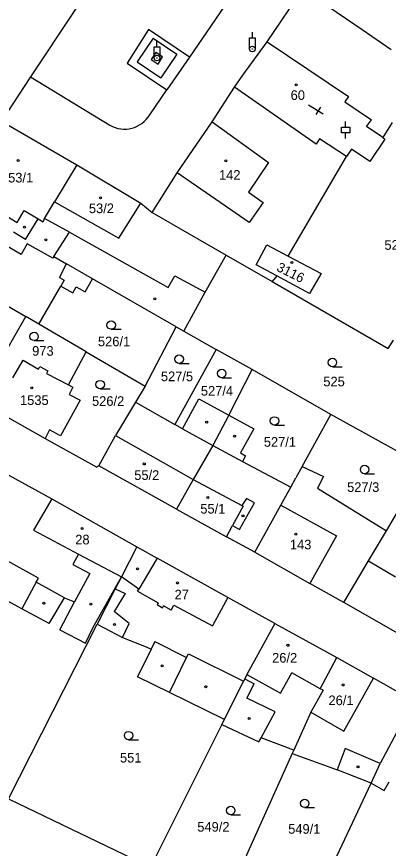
# Model space of a CAD drawing. Extents: x -735249 to -729401, y -1124843 to -1121828.
# Drawn here: x -734537.4 to -734471.7, y -1123099.8 to -1122953.1 of the extents above; entities that cross this region are included whole.
import ezdxf

# ---------------------------------------------------------------- set-up
doc = ezdxf.new("R2010")
doc.units = 0
for name, color, linetype in [('Vrstva 1', 7, 'Continuous'), ('Vrstva 18', 7, 'Continuous'), ('Vrstva 19', 7, 'Continuous'), ('Vrstva 25', 7, 'Continuous'), ('Vrstva 4', 7, 'Continuous')]:
    doc.layers.add(name, color=color, linetype=linetype)

msp = doc.modelspace()

# ---------------------------------------------------------------- linework, layer by layer
at = {"layer": 'Vrstva 1'}
for points in [[(-734519.26, -1122940.09), (-734534.92, -1122963.66)], [(-734493.09, -1122957.49), (-734486.8, -1122948.16)], [(-734486.8, -1122948.16), (-734476.3, -1122955.34)], [(-734476.3, -1122955.34), (-734471.16, -1122958.83)], [(-734497.42, -1122963.36), (-734493.09, -1122957.49)], [(-734493.09, -1122957.49), (-734478.7, -1122967.12)], [(-734498.84, -1122965.48), (-734497.42, -1122963.36)], [(-734534.92, -1122963.66), (-734540.03, -1122971.48)], [(-734502.83, -1122971.6), (-734498.84, -1122965.48)], [(-734484.46, -1122975.55), (-734498.84, -1122965.48)], [(-734478.7, -1122967.12), (-734479.36, -1122968.11)], [(-734479.36, -1122968.11), (-734474.67, -1122971.26)], [(-734540.03, -1122971.48), (-734526.73, -1122979.21)], [(-734508.99, -1122980.64), (-734502.83, -1122971.6)], [(-734475.52, -1122972.46), (-734474.67, -1122971.26)], [(-734471, -1122971.73), (-734472.67, -1122974.4)], [(-734472.67, -1122974.4), (-734475.52, -1122972.46)], [(-734483.85, -1122974.61), (-734484.46, -1122975.55)], [(-734479.06, -1122977.73), (-734483.85, -1122974.61)], [(-734472.28, -1122974.67), (-734474.98, -1122978.64)], [(-734472.67, -1122974.4), (-734472.28, -1122974.67)], [(-734478.19, -1122976.45), (-734479.06, -1122977.73)], [(-734474.98, -1122978.64), (-734478.19, -1122976.45)], [(-734489.36, -1122995.3), (-734479.06, -1122977.73)], [(-734526.73, -1122979.21), (-734530.65, -1122985.72)], [(-734526.73, -1122979.21), (-734515.43, -1122985.97)], [(-734513.43, -1122987.6), (-734508.99, -1122980.64)], [(-734532.43, -1122988.67), (-734530.65, -1122985.72)], [(-734515.43, -1122985.97), (-734513.43, -1122987.6)], [(-734513.43, -1122987.6), (-734500.33, -1122995.13)], [(-734528.04, -1122991.07), (-734532.43, -1122988.67)], [(-734530.79, -1122995.4), (-734528.04, -1122991.07)], [(-734495.03, -1122996.83), (-734493.13, -1122993.3)], [(-734493.13, -1122993.3), (-734489.36, -1122995.3)], [(-734530.79, -1122995.4), (-734528.52, -1122996.7)], [(-734504.07, -1123001.7), (-734500.33, -1122995.13)], [(-734500.33, -1122995.13), (-734492.22, -1122999.8)], [(-734489.36, -1122995.3), (-734483.57, -1122998.38)], [(-734523.97, -1122999.3), (-734528.52, -1122996.7)], [(-734491.41, -1122998.77), (-734495.03, -1122996.83)], [(-734491.41, -1122998.77), (-734492.22, -1122999.8)], [(-734485.59, -1123001.9), (-734491.41, -1122998.77)], [(-734483.57, -1122998.38), (-734485.59, -1123001.9)], [(-734547.32, -1122999.24), (-734535.74, -1123005.99)], [(-734525.27, -1123001.62), (-734523.97, -1122999.3)], [(-734509.17, -1123007.8), (-734523.97, -1122999.3)], [(-734492.22, -1122999.8), (-734471.69, -1123011.61)], [(-734533.44, -1123007.33), (-734529.54, -1123000.61)], [(-734529.54, -1123000.61), (-734527.44, -1123001.79)], [(-734527.44, -1123001.79), (-734526.85, -1123000.74)], [(-734526.85, -1123000.74), (-734525.27, -1123001.62)], [(-734507.8, -1123008.57), (-734504.07, -1123001.7)], [(-734541.03, -1123015.14), (-734535.74, -1123005.99)], [(-734533.44, -1123007.33), (-734535.74, -1123005.99)], [(-734525.06, -1123012.22), (-734533.44, -1123007.33)], [(-734514.68, -1123018.26), (-734509.17, -1123007.8)], [(-734509.17, -1123007.8), (-734507.8, -1123008.57)], [(-734507.8, -1123008.57), (-734502.11, -1123011.8)], [(-734471.69, -1123011.61), (-734470.78, -1123010.17)], [(-734502.11, -1123011.8), (-734509.39, -1123025.03)], [(-734495.76, -1123015.33), (-734502.11, -1123011.8)], [(-734528.21, -1123018.05), (-734525.06, -1123012.22)], [(-734525.06, -1123012.22), (-734514.68, -1123018.26)], [(-734538.04, -1123016.81), (-734536.2, -1123013.7)], [(-734536.2, -1123013.7), (-734533.51, -1123015.25)], [(-734533.51, -1123015.25), (-734533.24, -1123014.77)], [(-734533.24, -1123014.77), (-734531.83, -1123015.55)], [(-734531.83, -1123015.55), (-734532.1, -1123016.03)], [(-734532.1, -1123016.03), (-734528.21, -1123018.05)], [(-734499.86, -1123023.39), (-734495.76, -1123015.33)], [(-734481.85, -1123023.28), (-734495.76, -1123015.33)], [(-734528.21, -1123018.05), (-734527.43, -1123018.46)], [(-734527.43, -1123018.46), (-734528.06, -1123019.73)], [(-734514.68, -1123018.26), (-734516.38, -1123021.09)], [(-734526.14, -1123020.71), (-734529.61, -1123027)], [(-734528.06, -1123019.73), (-734526.14, -1123020.71)], [(-734508.04, -1123025.81), (-734505.14, -1123020.51)], [(-734505.14, -1123020.51), (-734499.86, -1123023.39)], [(-734543.94, -1123020.96), (-734532.3, -1123027.47)], [(-734516.38, -1123021.09), (-734519.9, -1123026.96)], [(-734516.38, -1123021.09), (-734509.39, -1123025.03)], [(-734499.86, -1123023.39), (-734502.69, -1123028.73)], [(-734499.86, -1123023.39), (-734495.46, -1123025.77)], [(-734486.9, -1123032.44), (-734481.85, -1123023.28)], [(-734464.99, -1123032.57), (-734481.85, -1123023.28)], [(-734508.04, -1123025.81), (-734509.39, -1123025.03)], [(-734531.53, -1123025.97), (-734532.3, -1123027.47)], [(-734529.61, -1123027), (-734531.53, -1123025.97)], [(-734495.46, -1123025.77), (-734497.82, -1123030)], [(-734532.3, -1123027.47), (-734523.2, -1123032.56)], [(-734522.85, -1123032.33), (-734519.9, -1123026.96)], [(-734502.69, -1123028.73), (-734506.18, -1123034.71)], [(-734497.82, -1123030), (-734496.9, -1123030.54)], [(-734496.9, -1123030.54), (-734497.46, -1123031.57)], [(-734522.85, -1123032.33), (-734523.2, -1123032.56)], [(-734509.11, -1123039.97), (-734522.85, -1123032.33)], [(-734497.46, -1123031.57), (-734488.92, -1123036.09)], [(-734486.9, -1123032.44), (-734488.01, -1123034.44)], [(-734486.9, -1123032.44), (-734483.13, -1123034.19)], [(-734540.05, -1123033.26), (-734531.16, -1123038.15)], [(-734506.18, -1123034.71), (-734509.11, -1123039.97)], [(-734488.92, -1123036.09), (-734488.01, -1123034.44)], [(-734483.13, -1123034.19), (-734484.21, -1123036.28)], [(-734490.69, -1123039.26), (-734488.92, -1123036.09)], [(-734484.21, -1123036.28), (-734472.02, -1123043.76)], [(-734531.16, -1123038.15), (-734516.13, -1123046.63)], [(-734472.02, -1123043.76), (-734468.82, -1123038.35)], [(-734495.3, -1123047.58), (-734490.69, -1123039.26)], [(-734509.11, -1123039.97), (-734500.3, -1123044.83)], [(-734475.17, -1123049.08), (-734472.02, -1123043.76)], [(-734495.3, -1123047.58), (-734500.3, -1123044.83)], [(-734516.13, -1123046.63), (-734518.85, -1123051.92)], [(-734516.13, -1123046.63), (-734512.55, -1123048.61)], [(-734500.05, -1123055.54), (-734512.55, -1123048.61)], [(-734495.3, -1123047.58), (-734485.57, -1123053.06)], [(-734479.58, -1123056.44), (-734475.17, -1123049.08)], [(-734536.43, -1123057.55), (-734545.23, -1123052.8)], [(-734523.91, -1123060.92), (-734518.85, -1123051.92)], [(-734518.85, -1123051.92), (-734519.94, -1123054.03)], [(-734479.58, -1123056.44), (-734485.57, -1123053.06)], [(-734519.94, -1123054.03), (-734523.16, -1123060.28)], [(-734531.64, -1123060.14), (-734528.93, -1123055.6)], [(-734528.93, -1123055.6), (-734527.13, -1123056.33)], [(-734491.76, -1123060.13), (-734500.05, -1123055.54)], [(-734531.64, -1123060.14), (-734536.43, -1123057.55)], [(-734529.7, -1123061.23), (-734527.13, -1123056.33)], [(-734462.52, -1123066.15), (-734479.58, -1123056.44)], [(-734538.78, -1123091.09), (-734523.16, -1123060.28)], [(-734523.16, -1123060.28), (-734518.68, -1123062.6)], [(-734491.76, -1123060.13), (-734494.42, -1123064.95)], [(-734491.76, -1123060.13), (-734480.79, -1123066.14)], [(-734529.7, -1123061.23), (-734525.17, -1123063.62)], [(-734525.17, -1123063.62), (-734523.91, -1123060.92)], [(-734518.68, -1123062.6), (-734514.45, -1123064.24)], [(-734513.61, -1123064.65), (-734516.02, -1123069.55)], [(-734514.45, -1123064.24), (-734513.61, -1123064.65)], [(-734494.42, -1123064.95), (-734496.68, -1123069.13)], [(-734483.71, -1123071.65), (-734480.79, -1123066.14)], [(-734480.79, -1123066.14), (-734474.3, -1123069.8)], [(-734496.68, -1123069.13), (-734497.07, -1123069.92)], [(-734510.37, -1123072.32), (-734516.02, -1123069.55)], [(-734500.65, -1123077.09), (-734497.28, -1123070.34)], [(-734497.07, -1123069.92), (-734497.28, -1123070.34)], [(-734467.22, -1123073.8), (-734474.3, -1123069.8)], [(-734483.23, -1123071.92), (-734485.38, -1123075.8)], [(-734483.23, -1123071.92), (-734483.71, -1123071.65)], [(-734500.65, -1123077.09), (-734510.37, -1123072.32)], [(-734467.22, -1123073.8), (-734473.11, -1123084.82)], [(-734485.38, -1123075.8), (-734488.41, -1123082.52)], [(-734501.08, -1123077.95), (-734513.72, -1123103.12)], [(-734501.08, -1123077.95), (-734500.65, -1123077.09)], [(-734501.08, -1123077.95), (-734494.54, -1123081.04)], [(-734494.54, -1123081.04), (-734494.16, -1123080.33)], [(-734488.41, -1123082.52), (-734494.16, -1123080.33)], [(-734488.41, -1123082.52), (-734488.65, -1123083.07)], [(-734488.65, -1123083.07), (-734500.17, -1123108.63)], [(-734488.65, -1123083.07), (-734481.67, -1123085.61)], [(-734474.7, -1123088.32), (-734473.11, -1123084.82)], [(-734481.67, -1123085.61), (-734480.7, -1123085.99)], [(-734474.7, -1123088.32), (-734480.7, -1123085.99)], [(-734486.39, -1123113.07), (-734474.7, -1123088.32)], [(-734474.7, -1123088.32), (-734472.4, -1123089.61)], [(-734472.4, -1123089.61), (-734471.53, -1123088.08)], [(-734538.78, -1123091.09), (-734513.72, -1123103.12)]]:
    msp.add_lwpolyline(points, dxfattribs=at)
at = {"layer": 'Vrstva 25'}
for points in [[(-734495.71, -1122956.77), (-734495.71, -1122955.77)], [(-734512.56, -1122958.36), (-734512.56, -1122957.36)], [(-734496.21, -1122958.77), (-734496.21, -1122956.77), (-734495.21, -1122956.77), (-734495.21, -1122958.77)], [(-734513.06, -1122960.36), (-734513.06, -1122958.36), (-734512.06, -1122958.36), (-734512.06, -1122960.36)], [(-734485.77, -1122968.6), (-734483.226, -1122970.189)], [(-734483.677, -1122969.023), (-734484.472, -1122970.295)], [(-734479.24, -1122972.58), (-734479.24, -1122971.58)], [(-734478.49, -1122973.58), (-734479.99, -1122973.58), (-734479.99, -1122972.58), (-734478.49, -1122972.58), (-734478.49, -1122973.58)], [(-734479.24, -1122974.58), (-734479.24, -1122973.58)], [(-734520.65, -1123008.22), (-734518.9, -1123008.22)], [(-734534.28, -1123010.22), (-734532.53, -1123010.22)], [(-734508.63, -1123014.24), (-734506.88, -1123014.24)], [(-734481.58, -1123014.83), (-734479.83, -1123014.83)], [(-734501.12, -1123016.78), (-734499.37, -1123016.78)], [(-734522.6, -1123018.74), (-734520.85, -1123018.74)], [(-734491.81, -1123025.15), (-734490.06, -1123025.15)], [(-734475.88, -1123033.72), (-734474.13, -1123033.72)], [(-734517.57, -1123080.67), (-734515.82, -1123080.67)], [(-734486.47, -1123092.63), (-734484.72, -1123092.63)], [(-734499.54, -1123093.9), (-734497.79, -1123093.9)]]:
    msp.add_lwpolyline(points, dxfattribs=at)
for centre, radius in [((-734495.71, -1122958.77), 0.5), ((-734495.71, -1122958.77), 0.05), ((-734512.56, -1122960.36), 0.5), ((-734512.56, -1122960.36), 0.05), ((-734487.98, -1122965.07), 0.175), ((-734537.11, -1122978.43), 0.175), ((-734500.39, -1122978.52), 0.175), ((-734522.54, -1122985.04), 0.175), ((-734535.99, -1122990.21), 0.175), ((-734532.18, -1122992.42), 0.175), ((-734488.74, -1122996.45), 0.175), ((-734512.92, -1123002.86), 0.175), ((-734520.65, -1123007.47), 0.75), ((-734534.28, -1123009.47), 0.75), ((-734508.63, -1123013.49), 0.75), ((-734481.58, -1123014.08), 0.75), ((-734501.12, -1123016.03), 0.75), ((-734522.6, -1123017.99), 0.75), ((-734534.66, -1123018.57), 0.175), ((-734491.81, -1123024.4), 0.75), ((-734503.78, -1123024.61), 0.175), ((-734498.84, -1123027.09), 0.175), ((-734514.8, -1123031.99), 0.175), ((-734475.88, -1123032.97), 0.75), ((-734503.59, -1123037.91), 0.175), ((-734497.37, -1123041.12), 0.175), ((-734525.79, -1123043.39), 0.175), ((-734488.05, -1123044.38), 0.175), ((-734515.99, -1123050.49), 0.175), ((-734508.95, -1123052.99), 0.175), ((-734532.55, -1123056.58), 0.175), ((-734524.27, -1123056.73), 0.175), ((-734520.05, -1123060.32), 0.175), ((-734489.42, -1123063.99), 0.175), ((-734511.67, -1123067.62), 0.175), ((-734503.95, -1123071.29), 0.175), ((-734479.65, -1123070.99), 0.175), ((-734496.27, -1123076.92), 0.175), ((-734517.57, -1123079.92), 0.75), ((-734477.05, -1123085.44), 0.175), ((-734486.47, -1123091.88), 0.75), ((-734499.54, -1123093.15), 0.75)]:
    msp.add_circle(centre, radius, dxfattribs=at)
at = {"layer": 'Vrstva 4'}
for points in [[(-734500.68, -1122951.27), (-734506.84, -1122960.2)], [(-734514.07, -1122955.31), (-734517.82, -1122961.27)], [(-734506.84, -1122960.2), (-734514.07, -1122955.31)], [(-734513.26, -1122956.87), (-734516.06, -1122961.04)], [(-734513.26, -1122956.87), (-734509.05, -1122959.67)], [(-734512.77, -1122959.38), (-734513.58, -1122960.59)], [(-734513.58, -1122960.59), (-734512.33, -1122961.43)], [(-734511.57, -1122960.13), (-734512.77, -1122959.38)], [(-734512.33, -1122961.43), (-734511.57, -1122960.13)], [(-734509.05, -1122959.67), (-734511.86, -1122963.86)], [(-734506.84, -1122960.2), (-734510.8, -1122965.95)], [(-734517.82, -1122961.27), (-734510.8, -1122965.95)], [(-734516.06, -1122961.04), (-734511.86, -1122963.86)], [(-734534.92, -1122963.66), (-734520.89, -1122972.22)], [(-734513.85, -1122970.38), (-734510.8, -1122965.95)], [(-734502.83, -1122971.6), (-734492.88, -1122978.82)], [(-734492.88, -1122978.82), (-734496.42, -1122984.05)], [(-734496.25, -1122989.4), (-734508.99, -1122980.64)], [(-734496.42, -1122984.05), (-734493.81, -1122985.83)], [(-734530.65, -1122985.72), (-734519.29, -1122992.17)], [(-734519.29, -1122992.17), (-734515.43, -1122985.97)], [(-734493.81, -1122985.83), (-734496.25, -1122989.4)], [(-734540.69, -1122987.32), (-734537.24, -1122989.38)], [(-734537.24, -1122989.38), (-734536.03, -1122987.27)], [(-734536.03, -1122987.27), (-734533.53, -1122988.76)], [(-734535.77, -1122992.38), (-734533.53, -1122988.76)], [(-734533.53, -1122988.76), (-734532.67, -1122989.27)], [(-734532.67, -1122989.27), (-734532.43, -1122988.67)], [(-734535.77, -1122992.38), (-734537.89, -1122991.11)], [(-734528.04, -1122991.07), (-734510.58, -1123000.86)], [(-734536.58, -1122995.04), (-734539.28, -1122993.46)], [(-734535.47, -1122993.12), (-734536.58, -1122995.04)], [(-734530.95, -1122995.68), (-734535.47, -1122993.12)], [(-734530.79, -1122995.4), (-734530.95, -1122995.68)], [(-734529.79, -1122999.09), (-734528.52, -1122996.7)], [(-734510.58, -1123000.86), (-734509.41, -1122998.77)], [(-734509.41, -1122998.77), (-734504.07, -1123001.7)], [(-734529.79, -1122999.09), (-734528.95, -1122999.56)], [(-734528.95, -1122999.56), (-734529.54, -1123000.61)], [(-734508.04, -1123025.81), (-734502.69, -1123028.73)], [(-734519.9, -1123026.96), (-734506.18, -1123034.71)], [(-734502.69, -1123028.73), (-734497.46, -1123031.57)], [(-734506.18, -1123034.71), (-734497.59, -1123039.3)], [(-734531.16, -1123038.15), (-734534.38, -1123043.69)], [(-734496.77, -1123038.06), (-734497.59, -1123039.3)], [(-734495.33, -1123038.83), (-734496.77, -1123038.06)], [(-734497.33, -1123039.44), (-734499.22, -1123042.87)], [(-734497.99, -1123043.57), (-734495.33, -1123038.83)], [(-734497.59, -1123039.3), (-734497.33, -1123039.44)], [(-734490.69, -1123039.26), (-734480.86, -1123044.66)], [(-734500.3, -1123044.83), (-734499.22, -1123042.87)], [(-734499.22, -1123042.87), (-734497.99, -1123043.57)], [(-734534.38, -1123043.69), (-734526.43, -1123047.9)], [(-734480.86, -1123044.66), (-734485.57, -1123053.06)], [(-734533.5, -1123052.12), (-734542.25, -1123047.33)], [(-734526.43, -1123047.9), (-734527.41, -1123049.7)], [(-734526.43, -1123047.9), (-734518.85, -1123051.92)], [(-734512.55, -1123048.61), (-734515.78, -1123054.07)], [(-734527.41, -1123049.7), (-734524.43, -1123051.33)], [(-734475.17, -1123049.08), (-734470.41, -1123051.9)], [(-734524.43, -1123051.33), (-734527.13, -1123056.33)], [(-734533.88, -1123052.83), (-734536.43, -1123057.55)], [(-734533.88, -1123052.83), (-734533.5, -1123052.12)], [(-734528.93, -1123055.6), (-734533.88, -1123052.83)], [(-734515.78, -1123054.07), (-734518.85, -1123051.92)], [(-734519.94, -1123054.03), (-734518.17, -1123054.85)], [(-734516, -1123054.45), (-734515.78, -1123054.07)], [(-734516, -1123054.45), (-734512.35, -1123056.49)], [(-734518.17, -1123054.85), (-734520.11, -1123058.05)], [(-734500.05, -1123055.54), (-734502.77, -1123060.55)], [(-734512.35, -1123056.49), (-734512.53, -1123056.81)], [(-734512.53, -1123056.81), (-734511.58, -1123057.35)], [(-734511.58, -1123057.35), (-734511.4, -1123057.03)], [(-734510.07, -1123057.77), (-734511.4, -1123057.03)], [(-734510.07, -1123057.77), (-734509.57, -1123056.88)], [(-734509.57, -1123056.88), (-734502.77, -1123060.55)], [(-734517.5, -1123060.12), (-734520.11, -1123058.05)], [(-734518.68, -1123062.6), (-734517.5, -1123060.12)], [(-734512.97, -1123063.34), (-734513.61, -1123064.65)], [(-734512.97, -1123063.34), (-734507.32, -1123066.14)], [(-734510.37, -1123072.32), (-734507.32, -1123066.14)], [(-734507.32, -1123066.14), (-734507, -1123065.5)], [(-734507, -1123065.5), (-734497.28, -1123070.34)], [(-734496.68, -1123069.13), (-734490.74, -1123072.45)], [(-734490.74, -1123072.45), (-734488.73, -1123068.86)], [(-734483.71, -1123071.65), (-734488.73, -1123068.86)], [(-734497.07, -1123069.92), (-734495.42, -1123070.78)], [(-734496.66, -1123073.33), (-734495.42, -1123070.78)], [(-734479.58, -1123079.13), (-734474.3, -1123069.8)], [(-734491.7, -1123075.72), (-734496.66, -1123073.33)], [(-734494.16, -1123080.33), (-734491.7, -1123075.72)], [(-734485.38, -1123075.8), (-734479.58, -1123079.13)], [(-734479.33, -1123082.21), (-734480.7, -1123085.99)], [(-734473.11, -1123084.82), (-734479.33, -1123082.21)]]:
    msp.add_lwpolyline(points, dxfattribs=at)
msp.add_arc((-734518.306, -1122967.72), 5.189, 239.98113, 329.16762, dxfattribs=at)

# ---------------------------------------------------------------- texts
at = {"layer": 'Vrstva 18'}
for s, p in [('524', (-734472.38, -1122994.2)), ('526/1', (-734522.99, -1123011.22)), ('973', (-734534.62, -1123012.89)), ('527/5', (-734511.87, -1123017.38)), ('525', (-734483.17, -1123018.29)), ('527/4', (-734504.81, -1123019.94)), ('526/2', (-734524.04, -1123021.74)), ('527/1', (-734493.69, -1123028.95)), ('527/3', (-734478.97, -1123036.92)), ('551', (-734519.1, -1123084.67)), ('549/2', (-734505.44, -1123096.87)), ('549/1', (-734489.38, -1123097.24))]:
    msp.add_text(s, height=1.7, dxfattribs=at).set_placement(p)
at = {"layer": 'Vrstva 19'}
for s, p in [('60', (-734488.95, -1122967.75)), ('53/1', (-734538.86, -1122982.32)), ('142', (-734501.6, -1122981.84)), ('53/2', (-734524.59, -1122987.73)), ('1535', (-734536.76, -1123021.58)), ('55/2', (-734516.58, -1123034.8)), ('55/1', (-734504.91, -1123040.74)), ('28', (-734527, -1123046.18)), ('143', (-734489.08, -1123047.06)), ('27', (-734509.46, -1123055.88)), ('26/2', (-734492.22, -1123067.04)), ('26/1', (-734482.26, -1123074.55))]:
    msp.add_text(s, height=1.7, dxfattribs=at).set_placement(p)
msp.add_text('3116', height=1.7, rotation=333.40265, dxfattribs=at).set_placement((-734491.582, -1122997.831))

doc.saveas('drawing.dxf')
